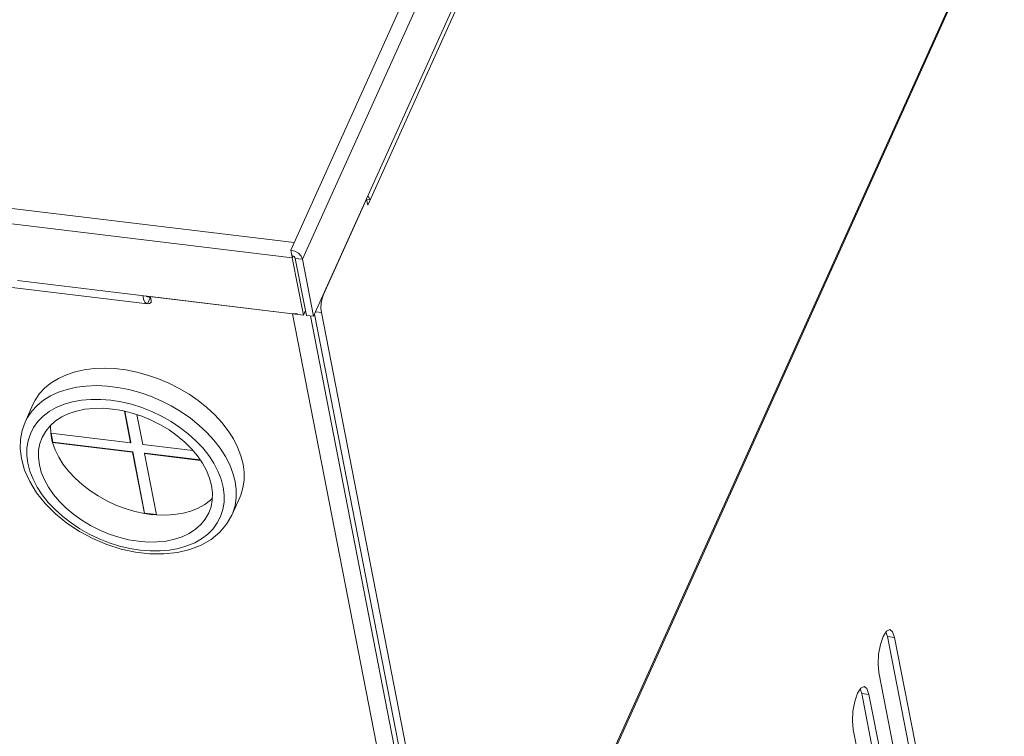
# Model space of a CAD drawing. Header units: millimetres. Extents: x -473 to 23648, y -382 to 1866.
# Tile 397 of 434: x 20685 to 20839, y 1185 to 1297. Entities that reach past the tile are written whole.
import ezdxf

# ---------------------------------------------------------------- set-up
doc = ezdxf.new("R2010")
doc.units = ezdxf.units.MM
doc.header["$LTSCALE"] = 80
doc.layers.get('0').update_dxf_attribs({"linetype": 'CONTINUOUS'})

msp = doc.modelspace()

# ---------------------------------------------------------------- linework, layer by layer
at = {"linetype": 'Continuous', "lineweight": 0}
for p, q in [((20727.625, 1260.695), (20918.134, 1683.233)), ((20729.465, 1259.272), (20919.973, 1681.81)), ((20921.706, 1672.919), (20731.197, 1250.382)), ((20739.615, 1267.706), (20913.654, 1653.715)), ((20944.069, 1551.392), (20755.404, 1132.944)), ((20755.551, 1132.877), (20944.019, 1550.888)), ((20425.477, 1298.619), (20728.148, 1261.854)), ((20425.195, 1296.232), (20727.865, 1259.467)), ((20732.734, 1253.789), (20739.432, 1268.646)), ((20739.984, 1268.524), (20739.426, 1268.592)), ((20739.432, 1268.646), (20739.615, 1267.706)), ((20739.632, 1269.089), (20739.728, 1269.014)), ((20739.728, 1269.014), (20739.984, 1268.524)), ((20727.966, 1261.317), (20728.148, 1261.854)), ((20728.256, 1260.528), (20727.625, 1260.695)), ((20727.625, 1260.695), (20727.794, 1259.828)), ((20727.98, 1259.779), (20727.794, 1259.828)), ((20727.865, 1259.467), (20727.813, 1260.025)), ((20727.865, 1259.467), (20727.988, 1259.741)), ((20727.865, 1259.467), (20729.597, 1250.576)), ((20729.465, 1259.272), (20728.335, 1259.41)), ((20730.068, 1250.519), (20728.335, 1259.41)), ((20729.465, 1259.272), (20729.251, 1259.757)), ((20731.197, 1250.382), (20729.465, 1259.272)), ((20729.597, 1250.576), (20685.081, 1255.983)), ((20705.32, 1252.325), (20681.813, 1255.181)), ((20705.336, 1253.439), (20705.248, 1253.473)), ((20705.259, 1253.469), (20705.788, 1253.405)), ((20705.32, 1252.325), (20705.781, 1253.347)), ((20727.903, 1250.782), (20705.786, 1253.468)), ((20705.786, 1253.468), (20705.92, 1252.782)), ((20705.92, 1252.782), (20705.897, 1252.557)), ((20732.52, 1253.158), (20732.382, 1252.402)), ((20732.734, 1253.789), (20732.52, 1253.158)), ((20705.32, 1252.325), (20705.112, 1252.405)), ((20729.597, 1250.576), (20729.918, 1251.287)), ((20731.516, 1251.088), (20732.401, 1250.981)), ((20755.404, 1132.944), (20732.401, 1250.981)), ((20728.67, 1250.798), (20727.903, 1250.782)), ((20751.146, 1131.516), (20727.903, 1250.782)), ((20731.197, 1250.382), (20730.068, 1250.519)), ((20753.643, 1132.65), (20730.687, 1250.444)), ((20754.275, 1133.081), (20731.349, 1250.719)), ((20687.498, 1236.643), (20686.268, 1233.917)), ((20701.742, 1235.61), (20702.705, 1230.668)), ((20689.08, 1234.823), (20690.037, 1235.55)), ((20701.789, 1235.599), (20702.736, 1230.737)), ((20704.588, 1230.44), (20703.685, 1235.07)), ((20702.705, 1230.668), (20690.268, 1232.179)), ((20690.268, 1232.179), (20690.55, 1230.733)), ((20690.314, 1232.174), (20690.581, 1230.802)), ((20690.55, 1230.733), (20690.581, 1230.802)), ((20690.55, 1230.733), (20702.987, 1229.223)), ((20690.55, 1230.733), (20690.953, 1229.588)), ((20690.581, 1230.802), (20703.018, 1229.291)), ((20702.705, 1230.668), (20702.736, 1230.737)), ((20712.395, 1229.491), (20704.588, 1230.44)), ((20716.643, 1229.839), (20717.464, 1228.556)), ((20702.987, 1229.223), (20703.018, 1229.291)), ((20702.987, 1229.223), (20704.849, 1219.671)), ((20703.018, 1229.291), (20704.879, 1219.739)), ((20704.869, 1228.994), (20704.9, 1229.062)), ((20704.869, 1228.994), (20713.597, 1227.934)), ((20706.731, 1219.442), (20704.869, 1228.994)), ((20704.9, 1229.062), (20713.543, 1228.012)), ((20717.464, 1228.556), (20718.129, 1227.254)), ((20717.252, 1222.584), (20717.097, 1223.794)), ((20719.678, 1222.134), (20718.449, 1219.408)), ((20704.849, 1219.671), (20704.879, 1219.739)), ((20704.849, 1219.671), (20706.731, 1219.442)), ((20704.879, 1219.739), (20706.717, 1219.516)), ((20709.55, 1219.496), (20710.863, 1219.711)), ((20820.522, 1200.493), (20820.28, 1201.197)), ((20820.522, 1200.493), (20821.651, 1200.356)), ((20820.522, 1200.493), (20824.748, 1178.808)), ((20821.342, 1201.255), (20820.904, 1201.601)), ((20821.651, 1200.356), (20821.342, 1201.255)), ((20821.651, 1200.356), (20825.877, 1178.671)), ((20823.419, 1173.219), (20819.193, 1194.904)), ((20817.348, 1192.395), (20816.91, 1192.741)), ((20816.527, 1191.633), (20816.285, 1192.337)), ((20816.527, 1191.633), (20817.657, 1191.496)), ((20816.527, 1191.633), (20820.753, 1169.949)), ((20817.657, 1191.496), (20817.348, 1192.395)), ((20817.657, 1191.496), (20821.883, 1169.812)), ((20819.425, 1164.36), (20815.199, 1186.044))]:
    msp.add_line(p, q, dxfattribs=at)
for points in [[(20729.251, 1259.757), (20728.827, 1260.198), (20728.256, 1260.528)], [(20728.335, 1259.41), (20728.272, 1259.552), (20728.148, 1259.682), (20727.98, 1259.779)], [(20704.693, 1253.069), (20704.638, 1253.39), (20704.635, 1253.608)], [(20705.112, 1252.405), (20704.928, 1252.574), (20704.792, 1252.794), (20704.693, 1253.069)], [(20705.248, 1253.473), (20705.171, 1253.514), (20705.132, 1253.548)], [(20705.897, 1252.557), (20705.879, 1252.522), (20705.659, 1252.355), (20705.32, 1252.325)], [(20705.781, 1253.347), (20705.657, 1253.365), (20705.541, 1253.387), (20705.434, 1253.411), (20705.336, 1253.439)], [(20732.382, 1252.402), (20732.34, 1251.637), (20732.401, 1250.981)], [(20687.498, 1236.643), (20687.857, 1237.344), (20688.534, 1238.332), (20689.364, 1239.229), (20690.341, 1240.025), (20691.454, 1240.712), (20692.691, 1241.282), (20694.04, 1241.731), (20695.487, 1242.053), (20697.017, 1242.245), (20698.615, 1242.304), (20700.263, 1242.232), (20701.946, 1242.027), (20703.646, 1241.693), (20705.344, 1241.233), (20707.025, 1240.651), (20708.671, 1239.954), (20710.264, 1239.148), (20711.789, 1238.242), (20713.23, 1237.245), (20714.572, 1236.167), (20715.801, 1235.02), (20716.905, 1233.815), (20717.872, 1232.565), (20718.693, 1231.282), (20719.358, 1229.98), (20719.862, 1228.672), (20720.199, 1227.371)], [(20686.268, 1233.917), (20686.628, 1234.618), (20687.305, 1235.606), (20688.135, 1236.503), (20689.112, 1237.299), (20690.225, 1237.986), (20691.462, 1238.556), (20692.811, 1239.005), (20694.258, 1239.327), (20695.788, 1239.518), (20697.386, 1239.578), (20699.034, 1239.506), (20700.717, 1239.301), (20702.416, 1238.967), (20704.115, 1238.507), (20705.796, 1237.925), (20707.442, 1237.228), (20709.035, 1236.422), (20710.56, 1235.516), (20712.001, 1234.519), (20713.343, 1233.441), (20714.572, 1232.294), (20715.676, 1231.089), (20716.643, 1229.839)], [(20690.037, 1235.55), (20691.123, 1236.169), (20692.328, 1236.673), (20693.637, 1237.055), (20695.037, 1237.313), (20696.512, 1237.442), (20698.046, 1237.443), (20699.623, 1237.314), (20701.224, 1237.057), (20702.833, 1236.675), (20704.431, 1236.172), (20706.002, 1235.553), (20707.527, 1234.826), (20708.991, 1233.999), (20710.377, 1233.08), (20711.671, 1232.079), (20712.857, 1231.008), (20713.923, 1229.878), (20714.858, 1228.701), (20715.65, 1227.491), (20716.292, 1226.261), (20716.776, 1225.024), (20717.097, 1223.794)], [(20688.907, 1231.497), (20689.474, 1232.499), (20690.161, 1233.336), (20690.995, 1234.075), (20691.967, 1234.709), (20693.063, 1235.228), (20694.27, 1235.627), (20695.574, 1235.9), (20696.956, 1236.044), (20698.401, 1236.058), (20699.89, 1235.94), (20701.405, 1235.693), (20702.925, 1235.319), (20704.433, 1234.824), (20705.908, 1234.213), (20707.333, 1233.495), (20708.69, 1232.677), (20709.962, 1231.771), (20711.132, 1230.788), (20712.185, 1229.741), (20713.11, 1228.641), (20713.893, 1227.504), (20714.526, 1226.344), (20715, 1225.174), (20715.309, 1224.011)], [(20686.698, 1227.486), (20686.544, 1228.696), (20686.558, 1229.873), (20686.739, 1231.003), (20687.087, 1232.075), (20687.597, 1233.076), (20688.264, 1233.995), (20689.08, 1234.823)], [(20686.268, 1233.917), (20685.8, 1232.603), (20685.541, 1231.207), (20685.501, 1229.74), (20685.687, 1228.222)], [(20690.268, 1232.179), (20690.234, 1233.28), (20690.25, 1233.415)], [(20688.487, 1227.269), (20688.346, 1228.412), (20688.376, 1229.52), (20688.576, 1230.579), (20688.907, 1231.497)], [(20690.376, 1231.46), (20690.314, 1231.821), (20690.268, 1232.179)], [(20690.376, 1231.46), (20690.455, 1231.097), (20690.55, 1230.733)], [(20690.953, 1229.588), (20691.512, 1228.444), (20692.218, 1227.318), (20693.065, 1226.222), (20694.042, 1225.169), (20695.136, 1224.173), (20696.335, 1223.245), (20697.624, 1222.397), (20698.988, 1221.639), (20700.41, 1220.98), (20701.872, 1220.428), (20703.358, 1219.99), (20704.849, 1219.671)], [(20685.687, 1228.222), (20686.185, 1226.432), (20686.981, 1224.646), (20688.065, 1222.888), (20689.411, 1221.202), (20690.991, 1219.621), (20692.771, 1218.173), (20694.717, 1216.882), (20696.797, 1215.765), (20698.974, 1214.844), (20701.21, 1214.131), (20703.469, 1213.641), (20705.707, 1213.384), (20707.894, 1213.365), (20709.979, 1213.588), (20711.929, 1214.05), (20713.695, 1214.738), (20715.254, 1215.64), (20716.58, 1216.738), (20717.65, 1218.003), (20718.449, 1219.408)], [(20686.698, 1227.486), (20687.019, 1226.256), (20687.504, 1225.019), (20688.145, 1223.788), (20688.938, 1222.578), (20689.872, 1221.402), (20690.938, 1220.272), (20692.125, 1219.201), (20693.418, 1218.2), (20694.804, 1217.281), (20696.268, 1216.453), (20697.794, 1215.727), (20699.365, 1215.108), (20700.963, 1214.605), (20702.571, 1214.223), (20704.173, 1213.966), (20705.749, 1213.837), (20707.283, 1213.838), (20708.758, 1213.967), (20710.158, 1214.225), (20711.468, 1214.607), (20712.672, 1215.111), (20713.759, 1215.729), (20714.715, 1216.457), (20715.532, 1217.285), (20716.198, 1218.204), (20716.708, 1219.205), (20717.056, 1220.277), (20717.238, 1221.407), (20717.252, 1222.584)], [(20688.487, 1227.269), (20688.796, 1226.105), (20689.269, 1224.936), (20689.902, 1223.776), (20690.686, 1222.639), (20691.61, 1221.539), (20692.664, 1220.491), (20693.834, 1219.508), (20695.105, 1218.603), (20696.462, 1217.785), (20697.887, 1217.067), (20699.363, 1216.456), (20700.87, 1215.96), (20702.391, 1215.587), (20703.905, 1215.34), (20705.394, 1215.222), (20706.839, 1215.235), (20708.222, 1215.38), (20709.525, 1215.653), (20710.733, 1216.052), (20711.829, 1216.571), (20712.8, 1217.205), (20713.635, 1217.944), (20714.321, 1218.781), (20714.888, 1219.783)], [(20718.129, 1227.254), (20718.633, 1225.946), (20718.97, 1224.644)], [(20719.678, 1222.134), (20719.833, 1222.503), (20720.181, 1223.644), (20720.359, 1224.844), (20720.365, 1226.09), (20720.199, 1227.371)], [(20714.888, 1219.783), (20715.219, 1220.7), (20715.419, 1221.76), (20715.449, 1222.868), (20715.309, 1224.011)], [(20718.449, 1219.408), (20718.604, 1219.777), (20718.952, 1220.918), (20719.13, 1222.118), (20719.136, 1223.364), (20718.97, 1224.644)], [(20710.863, 1219.711), (20712.09, 1220.048), (20713.217, 1220.503), (20714.23, 1221.072), (20715.117, 1221.746), (20715.428, 1222.066)], [(20704.849, 1219.671), (20705.795, 1219.531), (20706.731, 1219.442)], [(20706.731, 1219.442), (20708.167, 1219.406), (20709.55, 1219.496)], [(20819.859, 1200.521), (20819.431, 1199.258), (20819.155, 1197.747), (20819.071, 1196.218), (20819.193, 1194.904)], [(20820.904, 1201.601), (20820.372, 1201.344), (20819.859, 1200.521)], [(20816.91, 1192.741), (20816.378, 1192.485), (20815.864, 1191.662)], [(20815.864, 1191.662), (20815.437, 1190.398), (20815.16, 1188.887), (20815.077, 1187.358), (20815.199, 1186.044)]]:
    msp.add_lwpolyline(points, dxfattribs=at)

doc.saveas('drawing.dxf')
